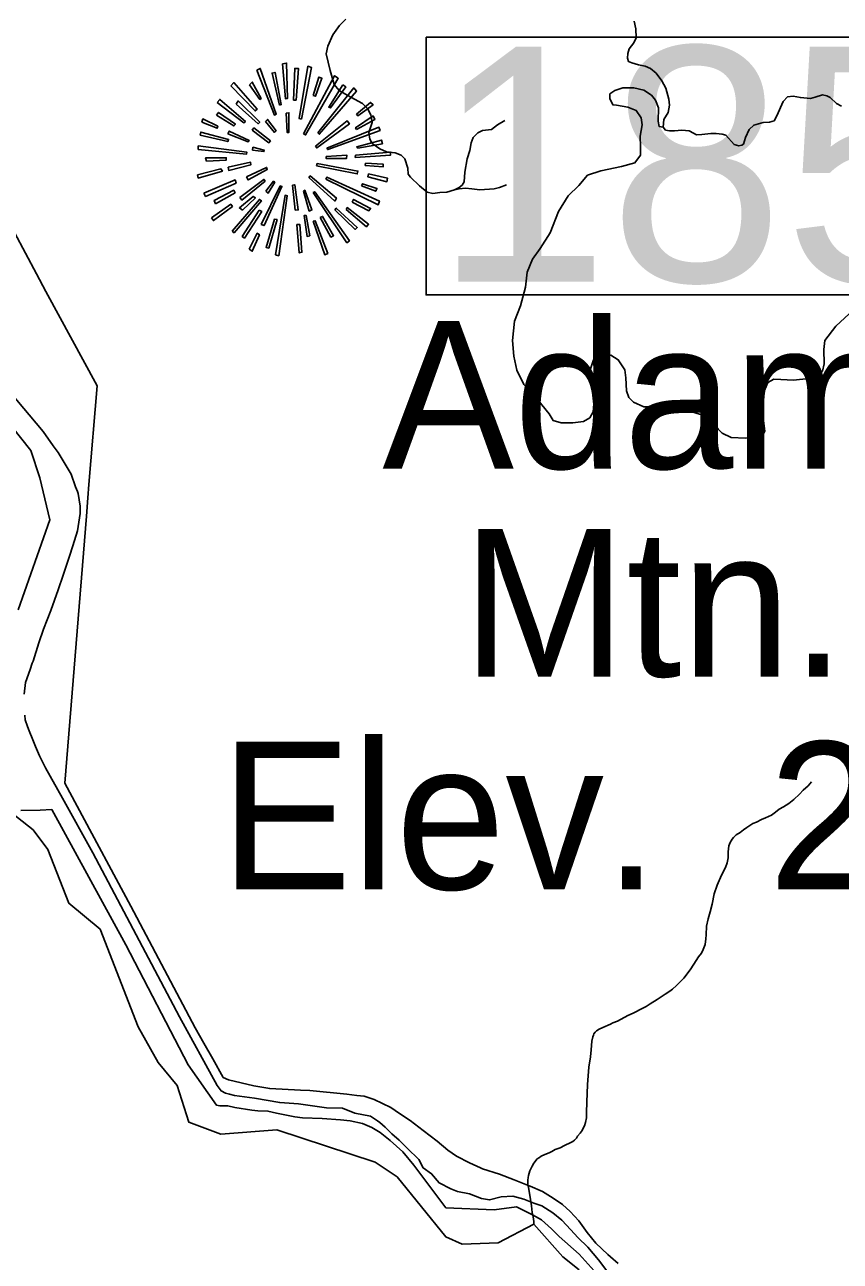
# Model space of a CAD drawing. Extents: x 1159738 to 1321356, y 736314 to 882035.
# Drawn here: x 1187140 to 1192005, y 803906 to 811279 of the extents above; entities that cross this region are included whole.
import ezdxf

# ---------------------------------------------------------------- set-up
doc = ezdxf.new("R2010")
doc.units = 0
for name, color, linetype in [('Exist Boundary Land Use Forest National US Forest Service', 7, 'Continuous'), ('Exist Geographical Mountain Summit CELL', 7, 'Continuous'), ('Exist Geographical Mountain Summit Elevation Number Label', 7, 'Continuous'), ('Exist Geographical Mountain Summit Label', 7, 'Continuous'), ('Exist Hydrographic Creek Single Shore', 7, 'Continuous'), ('Exist Hydrographic Misc Water Feature', 7, 'Continuous'), ('Exist Road Non-System Type 51', 7, 'Continuous'), ('Exist Road Secondary Structure Standard Bridge Number Label', 7, 'Continuous'), ('Exist Road Secondary Type 41 Attributed', 7, 'Continuous')]:
    doc.layers.add(name, color=color, linetype=linetype)

msp = doc.modelspace()

# ---------------------------------------------------------------- linework, layer by layer
at = {"layer": 'Exist Boundary Land Use Forest National US Forest Service'}
for points in [[(1187012.9, 810164.4), (1187210.8, 809794.3), (1187266.8, 809689.4), (1187571.9, 809126.4), (1187523.4, 808536.9), (1187516.9, 808457.4), (1187507.9, 808348.4), (1187379, 806757.3), (1187452.9, 806619.8), (1187774, 806022.3), (1188156, 805297.3), (1188208.1, 805205.8), (1188261.5, 805112), (1188324, 805002.2), (1188356, 804988.2), (1188507, 804951.2), (1188602, 804935.2), (1188785.7, 804926.8), (1188840, 804924.3), (1189062, 804902.3), (1189122, 804895.2), (1189165, 804890.2), (1189225, 804870.2), (1189324, 804823.3), (1189375, 804786.3), (1189440, 804744.2), (1189516, 804686.2), (1189600, 804622.3), (1189663, 804568.2), (1189716, 804533.2), (1189793, 804492.3), (1189858, 804461.9), (1189870, 804456.2), (1189973, 804424.2), (1190060, 804391.2), (1190148.6, 804355.9), (1190155, 804353.2), (1190228, 804321.3), (1190293, 804281.3), (1190348, 804245.2)], [(1190536.1, 803848.3), (1190448, 803948.3), (1190327, 804054.2), (1190282, 804099.2), (1190222, 804153.3), (1190169.5, 804181.7), (1190137, 804199.3), (1190074, 804231.2), (1189941, 804213.2), (1189652, 804225.2), (1189462, 804479.2), (1189396, 804557.3), (1189320, 804625.2), (1189260, 804673.2), (1189210, 804704.2), (1189155, 804728.2), (1189081, 804742.2), (1189024, 804749.3), (1188914, 804756.3), (1188798, 804761.2), (1188752, 804767.2), (1188642, 804788.3), (1188591, 804801.2), (1188531, 804803.2), (1188495, 804807.2), (1188394, 804823.3), (1188352, 804832.2), (1188304, 804833.3), (1188284, 804837.3), (1188115, 805076.3), (1187743, 805792.3), (1187301, 806599.3), (1187233, 806596.3), (1187117, 806594.3)], [(1190348, 804245.2), (1190393, 804202.3), (1190446, 804147.3), (1190494.1, 804077.2), (1190546, 804014.2), (1190617.5, 803946.8), (1190634.1, 803931.2), (1190679.1, 803892.2)]]:
    msp.add_lwpolyline(points, dxfattribs=at)
at = {"layer": 'Exist Geographical Mountain Summit CELL'}
for points in [[(1188678.6, 811046.2), (1188694.8, 810838.3), (1188707.6, 810839.9), (1188702, 811050.5)], [(1188790.6, 810716.2), (1188850.2, 811024.4), (1188828.2, 811031.6), (1188777.4, 810719.2)], [(1188524.3, 811008.6), (1188629.1, 810741), (1188640.8, 810745.2), (1188544.8, 811018.6)], [(1188659.7, 810800.6), (1188669.8, 810803.5), (1188633.6, 810995.3), (1188616.1, 810990.9)], [(1188742.7, 810829.8), (1188758.4, 810829.8), (1188773, 811018.6), (1188751.2, 811018.6)], [(1188803.6, 810629), (1188815.3, 810621.8), (1189009.9, 810960.3), (1188988.1, 810975.1)], [(1188861.6, 810857.2), (1188874.8, 810852.7), (1188912.7, 810960.3), (1188893.8, 810967.5)], [(1188370.4, 810915.5), (1188514.2, 810765.7), (1188527.5, 810775.8), (1188386.6, 810934.4)], [(1188480.8, 810921.2), (1188543.2, 810834.1), (1188550.6, 810839.9), (1188496.9, 810937.3)], [(1188887.8, 810634.8), (1188896.6, 810626.2), (1189119, 810883.3), (1189103, 810902.3)], [(1189037.6, 810921.2), (1188953.3, 810787.5), (1188965, 810783), (1189054.9, 810908.3)], [(1188289, 810816.5), (1188447.4, 810694.4), (1188456.3, 810703.2), (1188303.6, 810834.1)], [(1188402.3, 810804.8), (1188533.1, 810688.6), (1188542, 810697.3), (1188414, 810825.3)], [(1189119, 810746.8), (1189126.4, 810736.7), (1189217.8, 810801.9), (1189203.3, 810816.5)], [(1188284.7, 810741), (1188387.8, 810675.5), (1188396.7, 810685.9), (1188296.2, 810756.9)], [(1188700.4, 810752.7), (1188706, 810636.3), (1188716.4, 810637.5), (1188716.4, 810754)], [(1189119, 810655.3), (1189229.4, 810714.9), (1189217.8, 810735.1), (1189113.4, 810665.4)], [(1188197.5, 810697.3), (1188287.4, 810662.5), (1188291.9, 810674.2), (1188203.3, 810717.8)], [(1188496.9, 810650.8), (1188597.2, 810575.1), (1188605.7, 810586.8), (1188507, 810663.8)], [(1188575.4, 810703.2), (1188630.7, 810637.5), (1188639.2, 810646.3), (1188588.4, 810714.9)], [(1188874.8, 810554.9), (1188882.1, 810544.8), (1189076.7, 810688.6), (1189063.9, 810706.1)], [(1188942.9, 810543.3), (1188947.4, 810534.4), (1189260, 810649.2), (1189252.8, 810668.1)], [(1188185.8, 810620.2), (1188351.5, 810582.4), (1188356, 810595.6), (1188190.3, 810639.1)], [(1188351.5, 810629), (1188473.6, 810581.1), (1188478, 810589.6), (1188360.3, 810645.2)], [(1189126.4, 810543.3), (1189273.3, 810569.5), (1189267.3, 810591.2), (1189120.6, 810552.1)], [(1188175.4, 810536), (1188463.5, 810508.3), (1188464.7, 810520), (1188175.4, 810556.2)], [(1188498.2, 810531.6), (1188566.6, 810522.8), (1188568.2, 810531.6), (1188501.3, 810548.9)], [(1189111.8, 810488.1), (1189321.2, 810501), (1189322.4, 810520), (1189113.4, 810501)], [(1188223.8, 810466.3), (1188342.7, 810472.1), (1188342.7, 810486.5), (1188219.3, 810486.5)], [(1188353.1, 810430.1), (1188357.3, 810411), (1188489.7, 810444.5), (1188486.9, 810459.1)], [(1188880.5, 810437.3), (1189123.5, 810389.4), (1189127.8, 810406.7), (1188884.9, 810451.7)], [(1188938.9, 810492.6), (1188938.9, 810480.9), (1189059.4, 810480.9), (1189062.3, 810501)], [(1189171.4, 810440.2), (1189277.4, 810431.2), (1189277.4, 810448.7), (1189173, 810453)], [(1188169.8, 810384.9), (1188175.4, 810364.4), (1188319.6, 810406.7), (1188310.8, 810419.7)], [(1188424.1, 810248.3), (1188435.7, 810233.5), (1188573.8, 810347.1), (1188566.6, 810357.2)], [(1188463.5, 810373.2), (1188472.3, 810354.3), (1188587.1, 810415.2), (1188582.8, 810428.5)], [(1188835.8, 810368.9), (1188989.7, 810227.8), (1188999.8, 810245.2), (1188843, 810377.7)], [(1188935.7, 810358.8), (1189248.4, 810206), (1189255.6, 810227.8), (1188941.8, 810370.3)], [(1189187.6, 810371.6), (1189300.7, 810342.6), (1189303.5, 810364.4), (1189191.6, 810389.4)], [(1188208.9, 810274.2), (1188219.3, 810255.6), (1188401, 810335.4), (1188395.1, 810354.3)], [(1188278.9, 810210.4), (1188395.1, 810277.3), (1188386.6, 810291.8), (1188270.1, 810230.6)], [(1188550.6, 810088.4), (1188568.2, 810081.2), (1188674.3, 810314.9), (1188664.2, 810318.1)], [(1188578.3, 810285.9), (1188591.3, 810274.2), (1188632, 810339.7), (1188624.6, 810345.5)], [(1188738.2, 810322.4), (1188754.1, 810174.2), (1188771.7, 810175.4), (1188751.2, 810325.3)], [(1188802.3, 810287.5), (1188837, 810168.2), (1188853.1, 810175.4), (1188810.8, 810291.8)], [(1188860.3, 810278.5), (1189062.3, 809979.3), (1189076.7, 809990.8), (1188870.4, 810283)], [(1189149.6, 810318.1), (1189233.8, 810285.9), (1189241.1, 810303.5), (1189155.4, 810330.9)], [(1188377.8, 810049), (1188389.3, 810038.9), (1188552.2, 810229.4), (1188540.5, 810237.8)], [(1188439, 810174.2), (1188515.8, 810246.7), (1188502.6, 810255.6), (1188421.2, 810187.1)], [(1188636.3, 809906.7), (1188655.2, 809902.2), (1188706, 810259.6), (1188693.2, 810262.8)], [(1189092.9, 810222.1), (1189193.2, 810169.8), (1189203.3, 810184.3), (1189101.7, 810237.8)], [(1188254.1, 810127.5), (1188265.6, 810111.4), (1188379.2, 810195.9), (1188368.8, 810208.8)], [(1188537.6, 810174.2), (1188437.4, 810017.1), (1188450.2, 810007), (1188553.7, 810165.3)], [(1188841.4, 810021.4), (1188819.6, 810140.8), (1188806.4, 810140.8), (1188824.1, 810017.1)], [(1188902.2, 810130.4), (1188966.3, 810012.6), (1188982.5, 810021.4), (1188917.1, 810136.3)], [(1188989.7, 810175.4), (1189110.2, 810059.1), (1189123.5, 810069.5), (1188998.5, 810185.5)], [(1189056.5, 810178.3), (1189178.6, 810075.1), (1189191.6, 810089.7), (1189063.9, 810188.7)], [(1188597.2, 809947.4), (1188645.1, 810118.7), (1188630.7, 810120.3), (1188579.6, 809951.4)], [(1188762.9, 810088.4), (1188777.4, 809918.4), (1188793.5, 809922.4), (1188780.2, 810088.4)], [(1188860.3, 810107.3), (1188930.1, 809908), (1188947.4, 809915.2), (1188872, 810110.2)], [(1188478, 809940), (1188496.9, 809928.5), (1188540.5, 810027.2), (1188527.5, 810036)]]:
    msp.add_lwpolyline(points, close=True, dxfattribs=at)
at = {"layer": 'Exist Hydrographic Creek Single Shore'}
for points in [[(1187101, 807789.4), (1187289.9, 808327.2), (1187230.9, 808577.9), (1187176.9, 808739.8), (1187006.8, 808953.3)], [(1190447.1, 803855.6), (1190349.1, 803933), (1190177, 804127), (1189963.5, 804015.5), (1189750, 804007.4), (1189651.1, 804052), (1189361, 804409.1), (1189230, 804497), (1188643, 804689.3), (1188309, 804663.2), (1188119, 804735.9), (1188050, 804953.9), (1187936.9, 805090.8), (1187817, 805303.3), (1187590.9, 805885.5), (1187404, 806040.3), (1187278.9, 806361.2), (1187189.9, 806477.8), (1186936.9, 806676.5)]]:
    msp.add_lwpolyline(points, dxfattribs=at)
at = {"layer": 'Exist Hydrographic Misc Water Feature'}
for points in [[(1191833.5, 806764), (1191812.7, 806740.5), (1191784.1, 806715.3), (1191761.5, 806691.9), (1191728.5, 806658.7), (1191697.9, 806635.5), (1191665.4, 806616.4), (1191640.9, 806601), (1191618.4, 806583.6), (1191594.1, 806566.3), (1191575.8, 806558.8), (1191559.5, 806549.2), (1191535.1, 806539.9), (1191504.8, 806524.6), (1191482.5, 806515.3), (1191447.9, 806492.2), (1191427.6, 806478.7), (1191407, 806463.3), (1191384.6, 806447.9), (1191368.1, 806432.3), (1191359.9, 806422.5), (1191347.4, 806402.8), (1191340.9, 806383), (1191335.9, 806347.2), (1191335.5, 806333.1), (1191336.9, 806311.1), (1191330, 806281.2), (1191319.3, 806253.5), (1191296, 806208.1), (1191270.4, 806148.8), (1191253.1, 806097.2), (1191241.4, 806035.4), (1191228.1, 805989.8), (1191217.1, 805948.1), (1191205.8, 805904.3), (1191204.4, 805852.3), (1191201.8, 805828.4), (1191198.8, 805794.5), (1191186, 805764.8), (1191177.4, 805743), (1191158.7, 805721.5), (1191131.7, 805678.2), (1191108.7, 805642.8), (1191071.3, 805593.8), (1191050.8, 805574.3), (1191028.1, 805550.9), (1191003.5, 805527.6), (1190987.1, 805516), (1190960.6, 805498.7), (1190911.7, 805466), (1190871, 805441), (1190846.6, 805425.7), (1190808, 805404.8), (1190789.7, 805395.2), (1190769.5, 805385.8), (1190737, 805370.6), (1190676.1, 805338.2), (1190647.7, 805327), (1190633.7, 805319.4), (1190589, 805300.6), (1190566.7, 805289.2), (1190550.5, 805279.6), (1190542.2, 805271.9), (1190534, 805262), (1190531.8, 805254.1), (1190529.5, 805244.1), (1190522.8, 805218.4), (1190519.4, 805166.4), (1190514.2, 805124.5), (1190504.6, 805062.7), (1190497.7, 804958.9), (1190492.9, 804854.9), (1190491.3, 804792.9), (1190490.5, 804760.9), (1190485.6, 804733.1), (1190479.2, 804713.2), (1190472.9, 804703.3), (1190464.4, 804685.5), (1190454, 804669.8), (1190437.5, 804652.3), (1190431.2, 804640.4), (1190418.8, 804628.7), (1190408.5, 804619), (1190398.4, 804613.3), (1190359.9, 804596.3), (1190333.5, 804583), (1190303.1, 804571.8), (1190284.9, 804560.3), (1190268.7, 804552.8), (1190242.2, 804541.5), (1190220, 804532), (1190209.7, 804524.3), (1190197.6, 804516.6), (1190176.9, 804491.2), (1190166.4, 804473.5), (1190153.7, 804445.8), (1190144.9, 804418), (1190142.7, 804406.1), (1190140.1, 804390.1), (1190141.6, 804366.1)], [(1190141.6, 804366.1), (1190145.1, 804346), (1190153.8, 804299.7), (1190162.1, 804235.4), (1190167.1, 804197.3), (1190172.3, 804171.1), (1190177.6, 804143), (1190177, 804127)]]:
    msp.add_lwpolyline(points, dxfattribs=at)
at = {"layer": 'Exist Road Non-System Type 51'}
for points in [[(1189703.1, 810294), (1189657.2, 810280.2), (1189615.9, 810277.9), (1189574.5, 810273.3), (1189540.1, 810280.2), (1189494.2, 810319.2), (1189441.4, 810369.8), (1189427.6, 810388.2), (1189425.3, 810424.9), (1189406.9, 810480.1), (1189386.3, 810500.7), (1189349.5, 810514.5), (1189299, 810521.4), (1189257.7, 810539.8), (1189211.8, 810572), (1189198, 810597.2), (1189193.4, 810636.3), (1189211.8, 810696), (1189204.9, 810742), (1189184.2, 810778.8), (1189154.4, 810808.6), (1189062.5, 810859.2), (1189016.6, 810886.7), (1188986.8, 810923.5), (1188961.5, 811006.2), (1188938.6, 811105), (1188947.7, 811151), (1188977.6, 811219.9), (1189017.3, 811275.4), (1189056.3, 811312.2)], [(1191147.8, 810623.4), (1191128.3, 810632.6), (1191103.2, 810647.5), (1191059.6, 810649.8), (1191016.1, 810646.3), (1190985.2, 810646.3), (1190962.3, 810649.8), (1190948.6, 810668.1), (1190953.1, 810715.1), (1190977.2, 810755.2), (1190986.4, 810798.7), (1190982.9, 810835.4), (1190963.4, 810901.9), (1190939.4, 810945.4), (1190906.2, 810991.2), (1190871.8, 811018.8), (1190840.9, 811031.4), (1190800.8, 811040.5), (1190760.8, 811052), (1190741.3, 811060), (1190735.6, 811079.5), (1190738.1, 811107.6), (1190746.1, 811136.2), (1190773.6, 811171.8), (1190787.4, 811200.4), (1190786.2, 811254.3), (1190775.9, 811300.1)], [(1190948.6, 810668.1), (1190925.3, 810671.8), (1190917.8, 810704.4), (1190920.3, 810784.6), (1190902.8, 810829.6), (1190877.7, 810859.7), (1190832.7, 810889.7), (1190772.6, 810902.3), (1190707.6, 810902.3), (1190660, 810887.2), (1190630, 810867.2), (1190630, 810839.7), (1190647.5, 810802.1), (1190670, 810799.6), (1190737.6, 810787.1), (1190787.6, 810767), (1190817.7, 810724.4), (1190822.7, 810681.9), (1190810.2, 810614.2), (1190812.7, 810551.6), (1190812.7, 810501.5), (1190780.1, 810456.5), (1190700, 810433.9), (1190577.4, 810408.9), (1190497.3, 810381.3), (1190444.8, 810321.2), (1190382.2, 810258.6), (1190324.6, 810165.9), (1190274.6, 810038.2), (1190214.9, 809944.2), (1190169.8, 809881.5), (1190137.3, 809803.9), (1190127.3, 809713.7), (1190097.2, 809603.5), (1190062.2, 809510.9), (1190049.7, 809395.6), (1190057.2, 809303), (1190074.6, 809219), (1190117.2, 809133.9), (1190169.8, 809086.3), (1190224.8, 809013.7), (1190267.4, 808958.6), (1190292.4, 808918.5), (1190339.9, 808906), (1190410, 808906), (1190472.6, 808913.5), (1190510.1, 808936), (1190530.2, 808971.1), (1190535.2, 809016.2), (1190527.7, 809088.8), (1190512.6, 809176.5), (1190515.1, 809226.5), (1190532.7, 809281.6), (1190575.2, 809306.7), (1190635.3, 809309.2), (1190680.3, 809281.6), (1190720.4, 809221.5), (1190725.4, 809173.9), (1190730.4, 809096.3), (1190742.9, 809056.2), (1190770.4, 809028.7), (1190833, 809001.1), (1190885.6, 809001.1), (1190960.6, 809021.2), (1191000.7, 809023.7), (1191065.8, 808991.1), (1191145.9, 808963.6), (1191205.9, 808946), (1191238.5, 808921), (1191276, 808868.4), (1191301, 808843.3), (1191353.6, 808818.3), (1191438.7, 808813.3), (1191511.3, 808820.8)], [(1192012.2, 810792.9), (1191982.5, 810809), (1191943.5, 810844.5), (1191924.1, 810856), (1191898.9, 810860.5), (1191854.8, 810847.9), (1191827.3, 810839.9), (1191766.6, 810844.5), (1191723.1, 810852.5), (1191689.9, 810849.1), (1191664.7, 810821.6), (1191626.9, 810735.6), (1191609.7, 810707), (1191583.4, 810697.8), (1191544.5, 810696.7), (1191488.4, 810680.6), (1191462, 810654.3), (1191439.1, 810607.3), (1191426.5, 810567.2), (1191417.4, 810561.5), (1191399, 810556.9), (1191372.7, 810564.9), (1191322.3, 810619.9), (1191300.6, 810626.8), (1191265.1, 810631.4), (1191233, 810630.2), (1191178.7, 810624.6), (1191147.8, 810623.4)], [(1189703.1, 810294), (1189731.5, 810307.9), (1189748.4, 810322.3), (1189761.5, 810341.9), (1189765.4, 810399.3), (1189779.8, 810479), (1189795.4, 810530), (1189803.3, 810574.4), (1189815, 810607.1), (1189842.4, 810634.5), (1189869.8, 810648.9), (1189923.4, 810654.1), (1189959.9, 810681.5), (1190004.3, 810709)], [(1189703.1, 810294), (1189731.5, 810301.4), (1189769.3, 810305.3), (1189807.2, 810300.1), (1189855.5, 810294.8), (1189940.3, 810301.4), (1189973, 810309.2), (1190014.7, 810323.6)], [(1191511.3, 808820.8), (1191545.2, 808838.4), (1191555.2, 808856), (1191545.2, 808933.6), (1191540.2, 809013.7), (1191552.7, 809098.9), (1191572.7, 809146.5), (1191607.8, 809166.5), (1191650.3, 809164), (1191725.4, 809159), (1191818, 809169), (1191875.6, 809194.1), (1191898.1, 809214.1), (1191908.1, 809256.7), (1191905.6, 809341.8), (1191913.1, 809396.9), (1191978.2, 809482.1), (1192058.3, 809554.7)]]:
    msp.add_lwpolyline(points, dxfattribs=at)
at = {"layer": 'Exist Road Secondary Structure Standard Bridge Number Label'}
msp.add_lwpolyline([(1189534.5, 811205), (1193250.4, 811205), (1193250.4, 809668.6), (1189534.5, 809668.6)], close=True, dxfattribs=at)
at = {"layer": 'Exist Road Secondary Type 41 Attributed'}
for points in [[(1186892.5, 809276.6), (1187250.2, 808853.3), (1187310.6, 808768.4), (1187339.8, 808727.6), (1187417.2, 808599.8), (1187443.7, 808523.6), (1187455.4, 808495.6), (1187459.2, 808484.7), (1187464.4, 808447), (1187471.7, 808409), (1187470.8, 808364.8), (1187454.9, 808260.8), (1187437.7, 808203.8), (1187410.3, 808122.3), (1187370, 807996.6), (1187340.2, 807909.4), (1187295.9, 807786.4), (1187251.9, 807674.8), (1187224.2, 807593.3), (1187190.2, 807484.1), (1187184, 807471.9), (1187173.2, 807434.3), (1187143.9, 807357), (1187136.4, 807286.5)], [(1187140.2, 807162.6), (1187143.6, 807134.5), (1187156.8, 807094.2), (1187166.3, 807068.4), (1187189.3, 807015.5), (1187204.5, 806975.8), (1187229.3, 806918.7), (1187264.1, 806848.1), (1187364.6, 806666.4), (1187546.3, 806340.4), (1188063.3, 805362.5), (1188287.4, 804953.4), (1188311, 804921.8), (1188338.5, 804908.8), (1188362.4, 804902.7), (1188392.2, 804893.9), (1188510, 804877.6), (1188661.4, 804852.3), (1188773.1, 804844.3), (1188940.2, 804820.3), (1189036.5, 804817.8), (1189108.3, 804789.8), (1189202, 804771.6), (1189245, 804744), (1189258.8, 804733.6), (1189290, 804705.9), (1189328.9, 804666.4), (1189374.1, 804627.9), (1189421.6, 804581.1), (1189490.9, 804511.8), (1189517.2, 804462.8), (1189566.7, 804427.4), (1189612.1, 804373.2), (1189682.4, 804338.3), (1189722.1, 804321.9), (1189792.2, 804307.3), (1189865, 804280.7), (1189912.7, 804271.6), (1189982.6, 804290), (1190051.9, 804293.5), (1190117.7, 804276.1), (1190176.6, 804251.9), (1190224.6, 804235.9), (1190289.8, 804195.2), (1190343, 804149.9), (1190397.9, 804093)], [(1190397.9, 804093), (1190439, 804047.7), (1190499.8, 803989.1), (1190562.4, 803914), (1190624.8, 803832.3)]]:
    msp.add_lwpolyline(points, dxfattribs=at)

# ---------------------------------------------------------------- texts
at = {"layer": 'Exist Geographical Mountain Summit Elevation Number Label'}
msp.add_text('Elev.  2510', height=880, dxfattribs=at).set_placement((1188306.3, 806123.4))
at = {"layer": 'Exist Geographical Mountain Summit Label'}
for s, p in [('Adams', (1189273.6, 808632.5)), ('Mtn.', (1189749.1, 807392.3))]:
    msp.add_text(s, height=880, dxfattribs=at).set_placement(p)
at = {"layer": 'Exist Road Secondary Structure Standard Bridge Number Label'}
msp.add_text('185', height=1400, dxfattribs=at).set_placement((1189584.7, 809747.7))

doc.saveas('drawing.dxf')
